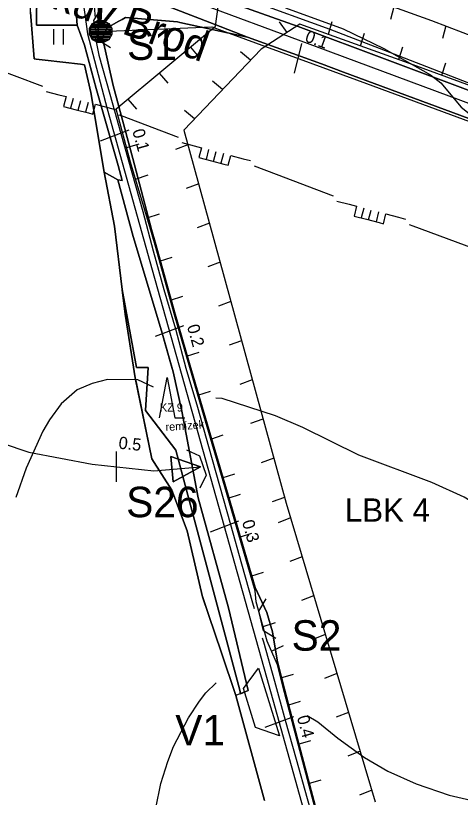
# Model space of a CAD drawing. Extents: x -645676 to -642474, y -1077513 to -1072613.
# Drawn here: x -644157.7 to -643938.6, y -1075467.2 to -1075082.2 of the extents above; entities that cross this region are included whole.
import ezdxf

# ---------------------------------------------------------------- set-up
doc = ezdxf.new("R2010")
doc.units = 0
for name, color, linetype in [('_elezni_n__tra_', 7, 'Continuous'), ('katastr_ln___zem____popis', 7, 'Continuous'), ('KRAJ_ZELEN_STAV', 7, 'Continuous'), ('Krajinn__zele____popis___stav', 7, 'Continuous'), ('KULTURY_STAV', 7, 'Continuous'), ('KULTURY_ZNACKY', 7, 'Continuous'), ('Lok_ln__biokoridor___navr_en_', 7, 'Continuous'), ('NERESENE_POZEMKY', 7, 'Continuous'), ('Obvod_KP_', 7, 'Continuous'), ('OBVOD_PU', 7, 'Continuous'), ('Odvodnen__cesty_pr_kopem___navr_en_', 7, 'Continuous'), ('PC_NAVRH', 7, 'Continuous'), ('PC_OBJ_POPIS_NAVRH', 7, 'Continuous'), ('PC_OBJ_POPIS_STAV', 7, 'Continuous'), ('PC_OBJEKTY_NAVRH', 7, 'Continuous'), ('PC_OBJEKTY_STAV', 7, 'Continuous'), ('PC_STAN_NAVRH', 7, 'Continuous'), ('PLYNOVOD', 7, 'Continuous'), ('SDELOVACI', 7, 'Continuous'), ('USES_BK_NAVRH', 7, 'Continuous'), ('VRSTEVNICE', 7, 'Continuous')]:
    doc.layers.add(name, color=color, linetype=linetype)

# ---------------------------------------------------------------- blocks, each defined once
blk = doc.blocks.new('$406')
blk.add_lwpolyline([(-0.19, 0.72), (0.2, 0.72), (0.54, 0.53), (0.73, 0.19), (0.73, -0.2), (0.54, -0.54), (0.2, -0.73), (-0.19, -0.73), (-0.53, -0.54), (-0.72, -0.2), (-0.72, 0.19), (-0.53, 0.53), (-0.2, 0.72), (-0.28, 0.64), (0.28, 0.64), (0.44, 0.56), (-0.44, 0.56), (-0.52, 0.48), (0.52, 0.48), (0.56, 0.4), (-0.55, 0.4), (-0.6, 0.32), (0.6, 0.32), (0.68, 0.24), (-0.59, 0.24), (-0.65, 0.24), (-0.68, 0.16), (0.59, 0.16), (0.68, 0.16), (0.68, 0.08), (-0.59, 0.08), (-0.68, 0.08), (-0.68, 0), (0.59, 0), (0.68, 0), (0.68, -0.08), (-0.59, -0.08), (-0.68, -0.08), (-0.68, -0.16), (0.59, -0.16), (0.68, -0.16), (0.65, -0.24), (-0.62, -0.24), (-0.65, -0.24), (-0.6, -0.32), (0.6, -0.32), (0.56, -0.4), (-0.55, -0.4), (-0.52, -0.48), (0.52, -0.48), (0.44, -0.56), (-0.44, -0.56), (-0.28, -0.64), (0.28, -0.64), (-0.02, -0.69)])
blk = doc.blocks.new('$944')
blk.add_line((0, 1.5), (0, -1.5))
blk = doc.blocks.new('$920')
for points in [[(0, 0), (-2.8, 1.25), (-2.8, -1.25), (0, 0)], [(-2.8, 1.25), (0, 0), (-2.8, -1.25), (-2.8, 1.25)]]:
    blk.add_lwpolyline(points)
blk = doc.blocks.new('3$0800')
blk.add_lwpolyline([(-0.75, 0), (0, 4), (0.75, 0), (1.75, 0)])
blk = doc.blocks.new('3$0600')
for p, q in [((-0.5, 1.5), (-0.5, 0)), ((0.5, 0), (0.5, 1.5))]:
    blk.add_line(p, q)
blk = doc.blocks.new('$934')
blk.add_lwpolyline([(-2, -1), (-1, 0), (1, 0), (2, -1)])
blk = doc.blocks.new('$925')
for points in [[(-3.5, 0), (-2, 2), (2, 2), (3.5, 0), (-3.5, 0)], [(2, 2), (3.5, 0), (-3.5, 0), (-2, 2), (2, 2)]]:
    blk.add_lwpolyline(points)
blk = doc.blocks.new('$935')
blk.add_lwpolyline([(-2, -1), (-1, 0), (1, 0), (2, -1)])
blk = doc.blocks.new('2$1030')
blk.add_line((0, 0), (0, -0.5))
blk = doc.blocks.new('6$3520')
for p, q in [((-0.76, 0), (-0.76, -1)), ((0, -1), (0, 0)), ((0.76, 0), (0.76, -1))]:
    blk.add_line(p, q)
blk.add_lwpolyline([(-3.5, 0), (-2.23, 0), (-1.48, 0), (-1.48, -1), (-0.21, -1), (1.06, -1), (1.5, -1), (1.5, 0), (2.77, 0), (3.5, 0)])

msp = doc.modelspace()

# ---------------------------------------------------------------- linework, layer by layer
at = {"layer": '_elezni_n__tra_'}
msp.add_lwpolyline([(-644073.62, -1075073.69), (-644009.64, -1075097.37), (-643839.2, -1075160.83), (-643787.5, -1075179.88), (-643727.73, -1075202.65), (-643719.69, -1075206.5), (-643676.68, -1075221.97)], dxfattribs=at)
at = {"layer": 'KRAJ_ZELEN_STAV'}
msp.add_lwpolyline([(-644114.19, -1075159.33), (-644107.38, -1075163.14), (-644099.84, -1075191.06), (-644085.85, -1075237.53), (-644080.06, -1075257.67), (-644075.84, -1075276.99), (-644067.75, -1075319.67), (-644052.86, -1075373.87), (-644043.14, -1075414.65), (-644049.21, -1075417.14), (-644056.53, -1075395.61), (-644065.6, -1075368.46), (-644073.21, -1075336.01), (-644080.77, -1075315.97), (-644090.6, -1075300.49), (-644098.86, -1075260.69), (-644103.77, -1075229.34), (-644109.04, -1075185.93), (-644114.19, -1075159.33)], dxfattribs=at)
at = {"layer": 'KULTURY_STAV'}
for points in [[(-644150.84, -1075051.91), (-644147.15, -1075053.4), (-644147.52, -1075086.96), (-644127.45, -1075086.98), (-644123.89, -1075096.84), (-644118, -1075118.2), (-644107.26, -1075156.09), (-644105.22, -1075163.49), (-644107.38, -1075163.14), (-644114.19, -1075159.33), (-644120.76, -1075120.02), (-644123.78, -1075106.44), (-644125.75, -1075106.21), (-644143.13, -1075104.15), (-644147.7, -1075103.61), (-644148.65, -1075103.5), (-644150.35, -1075080.54), (-644150.84, -1075051.91)], [(-644147.15, -1075053.4), (-644129.42, -1075059.78), (-644127.45, -1075086.98), (-644147.52, -1075086.96), (-644147.15, -1075053.4)], [(-644035.19, -1075468.78), (-644049.21, -1075417.14), (-644056.53, -1075395.61), (-644065.61, -1075368.46), (-644073.21, -1075336.01), (-644080.77, -1075315.97), (-644090.6, -1075300.49), (-644094.93, -1075279.61), (-644098.17, -1075263.36), (-644098.17, -1075263.35), (-644098.86, -1075260.69), (-644103.77, -1075229.34), (-644105.23, -1075217.24), (-644105.24, -1075217.17), (-644098.14, -1075255.61), (-644092.49, -1075255.55), (-644093.84, -1075276.75), (-644078.79, -1075296.31), (-644047.31, -1075414.48), (-644046.9, -1075416.2), (-644043.14, -1075414.65), (-644052.86, -1075373.87), (-644067.75, -1075319.67), (-644075.84, -1075276.99), (-644080.06, -1075257.67), (-644080.89, -1075254.79), (-644085.85, -1075237.53), (-644099.84, -1075191.06), (-644107.38, -1075163.14), (-644105.22, -1075163.49), (-644107.26, -1075156.09), (-644118, -1075118.2), (-644123.89, -1075096.84), (-644127.45, -1075086.98), (-644129.42, -1075059.78)], [(-644117.59, -1075064.19), (-644108.94, -1075067.42), (-644060.01, -1075086.39), (-644043.56, -1075092.84), (-644076.83, -1075085.54), (-644078.01, -1075085.28), (-644103.57, -1075083.11), (-644105.34, -1075084.09), (-644107.31, -1075085.19), (-644112.7, -1075088.18), (-644115, -1075093.12), (-644117.01, -1075093.24), (-644117.15, -1075083.85), (-644117.2, -1075083.44), (-644116.76, -1075077.46), (-644118.4, -1075068.13), (-644117.59, -1075064.19)], [(-643575.29, -1075264.44), (-643720.69, -1075210.59), (-643796.31, -1075183.6), (-643919.33, -1075138.53), (-643996.18, -1075110.11), (-644007.12, -1075105.96), (-644043.56, -1075092.84), (-644060.01, -1075086.39), (-644108.94, -1075067.42)], [(-644054.65, -1075074.74), (-644018.61, -1075087.61), (-643930.86, -1075120.34), (-643924.61, -1075123.03), (-643809.29, -1075167.61), (-643738.88, -1075192.66), (-643737.72, -1075193.07), (-643717.58, -1075200.24)], [(-643717.58, -1075200.24), (-643737.72, -1075193.07), (-643738.88, -1075192.66), (-643809.29, -1075167.61), (-643924.61, -1075123.03), (-643930.86, -1075120.34), (-644018.61, -1075087.61), (-644054.65, -1075074.74)], [(-644116.76, -1075077.46), (-644117.2, -1075083.44), (-644117.15, -1075083.85), (-644117.01, -1075093.24), (-644115, -1075093.12), (-644109.7, -1075116.7), (-644099.93, -1075152.52), (-644090.84, -1075187.52), (-644088.6, -1075194.94), (-644079.54, -1075228.06), (-644071.89, -1075254.21), (-644065.85, -1075274.87), (-644053.88, -1075315.6), (-644039.79, -1075363.92), (-644036.23, -1075371.33), (-644033.92, -1075376.14), (-644031.17, -1075385.64), (-644030.15, -1075391.84), (-644028.72, -1075400.5), (-644025.33, -1075414.03), (-644018.01, -1075441.61), (-644006.37, -1075485.45)], [(-644150.35, -1075080.54), (-644148.65, -1075103.5), (-644147.7, -1075103.61), (-644143.13, -1075104.15), (-644125.75, -1075106.21), (-644123.78, -1075106.44), (-644120.76, -1075120.02), (-644114.19, -1075159.33), (-644109.04, -1075185.93), (-644105.24, -1075217.17), (-644105.23, -1075217.24), (-644103.77, -1075229.34), (-644098.86, -1075260.69), (-644098.17, -1075263.35), (-644098.17, -1075263.36), (-644094.93, -1075279.61), (-644090.6, -1075300.49), (-644080.77, -1075315.97), (-644073.21, -1075336.01), (-644065.61, -1075368.46), (-644056.53, -1075395.61), (-644049.21, -1075417.14), (-644035.19, -1075468.78)], [(-644006.37, -1075485.45), (-644018.01, -1075441.61), (-644025.33, -1075414.03), (-644028.72, -1075400.5), (-644030.15, -1075391.84), (-644031.17, -1075385.64), (-644033.92, -1075376.14), (-644036.23, -1075371.33), (-644039.79, -1075363.92), (-644053.88, -1075315.6), (-644065.85, -1075274.87), (-644071.89, -1075254.21), (-644079.54, -1075228.06), (-644088.6, -1075194.94), (-644090.84, -1075187.52), (-644099.93, -1075152.52), (-644109.7, -1075116.7), (-644115, -1075093.12), (-644112.7, -1075088.18), (-644107.31, -1075085.19), (-644105.34, -1075084.09), (-644103.57, -1075083.11)], [(-644103.57, -1075083.11), (-644078.01, -1075085.28), (-644076.83, -1075085.54), (-644043.56, -1075092.84), (-644007.12, -1075105.96), (-643996.18, -1075110.11), (-643919.33, -1075138.53), (-643796.31, -1075183.6), (-643720.69, -1075210.59), (-643575.29, -1075264.44)], [(-644114.19, -1075159.33), (-644107.38, -1075163.14), (-644099.84, -1075191.06), (-644085.85, -1075237.53), (-644080.89, -1075254.79), (-644080.06, -1075257.67), (-644075.84, -1075276.99), (-644067.75, -1075319.67), (-644052.86, -1075373.87), (-644043.14, -1075414.65), (-644046.9, -1075416.2), (-644047.31, -1075414.48), (-644078.79, -1075296.31), (-644093.84, -1075276.75), (-644092.49, -1075255.55), (-644098.14, -1075255.61), (-644105.24, -1075217.17), (-644109.04, -1075185.93), (-644114.19, -1075159.33)]]:
    msp.add_lwpolyline(points, dxfattribs=at)
at = {"layer": 'NERESENE_POZEMKY'}
msp.add_lwpolyline([(-644147.15, -1075053.4), (-644129.42, -1075059.78), (-644127.45, -1075086.98), (-644147.52, -1075086.96), (-644147.15, -1075053.4)], dxfattribs=at)
at = {"layer": 'Obvod_KP_'}
msp.add_lwpolyline([(-644147.15, -1075053.4), (-644147.52, -1075086.96), (-644127.45, -1075086.98), (-644129.42, -1075059.78)], close=True, dxfattribs=at)
at = {"layer": 'OBVOD_PU'}
msp.add_lwpolyline([(-644147.15, -1075053.4), (-644129.42, -1075059.78), (-644127.45, -1075086.98), (-644147.52, -1075086.96), (-644147.15, -1075053.4)], dxfattribs=at)
at = {"layer": 'Odvodnen__cesty_pr_kopem___navr_en_'}
for points in [[(-644119.14, -1075060.53), (-644119.94, -1075071.49), (-644119.06, -1075077.5), (-644118.52, -1075083.49)], [(-644118.49, -1075092.68), (-644116.77, -1075101.71), (-644111.37, -1075120.97), (-644105.96, -1075140.24), (-644100.56, -1075159.5), (-644095.15, -1075178.77), (-644089.98, -1075197.99), (-644084.73, -1075217.19), (-644078.93, -1075236.56), (-644073.91, -1075255.91), (-644068.12, -1075275.09), (-644062.72, -1075294.36), (-644057.31, -1075313.62), (-644051.91, -1075332.89), (-644046.5, -1075352.15), (-644041.1, -1075371.41), (-644040.3, -1075374.18)], [(-644036.3, -1075388.63), (-644035.69, -1075390.68), (-644030.29, -1075409.94), (-644024.88, -1075429.21), (-644019.48, -1075448.47), (-644014.07, -1075467.74), (-644008.67, -1075487), (-644003.26, -1075506.27), (-643997.85, -1075525.53), (-643992.45, -1075544.8), (-643987.04, -1075564.06), (-643981.64, -1075583.33), (-643979.5, -1075591), (-643976.82, -1075603.01), (-643975.54, -1075610.9), (-643974.19, -1075623.19), (-643973.88, -1075630.69), (-643973.83, -1075643.53), (-643975.6, -1075663.65), (-643977.73, -1075683.54), (-643978, -1075685.29)]]:
    msp.add_lwpolyline(points, dxfattribs=at)
at = {"layer": 'PC_NAVRH'}
for points in [[(-644124.21, -1075043.33), (-644125.38, -1075068.52), (-644122.41, -1075091.19), (-644112.7, -1075128.07), (-644090.54, -1075207.47), (-644034.08, -1075407.99), (-643981.64, -1075596.13), (-643977.99, -1075614.69), (-643976.66, -1075631.39), (-643980.8, -1075688.59), (-643993.21, -1075785.86)], [(-644115.89, -1075090.04), (-644061.03, -1075087.73), (-643984.83, -1075115.73), (-643862.1, -1075160.96), (-643708.49, -1075216.75), (-643576.12, -1075265.87), (-643454.04, -1075308.27)], [(-644580.52, -1075142.52), (-644416.45, -1075201.58), (-644177.18, -1075288.57), (-644151.16, -1075297.15), (-644120.06, -1075303.18), (-644089.59, -1075306.35), (-644066.74, -1075304.45)]]:
    msp.add_lwpolyline(points, dxfattribs=at)
at = {"layer": 'PLYNOVOD'}
for points in [[(-644175.21, -1075105.44), (-644172.52, -1075106.45), (-644144.43, -1075116.98)], [(-644106.97, -1075131.02), (-644105.76, -1075131.47), (-644077.7, -1075142.08)], [(-644040.29, -1075156.23), (-644029.37, -1075160.36), (-644001.29, -1075170.93)], [(-643963.86, -1075185.02), (-643962.1, -1075185.68), (-643898.17, -1075209.37), (-643856.07, -1075225.06), (-643851.99, -1075226.44), (-643841.02, -1075230.1)]]:
    msp.add_lwpolyline(points, dxfattribs=at)
at = {"layer": 'SDELOVACI'}
msp.add_lwpolyline([(-643682.9, -1075207.99), (-643722.89, -1075191.92), (-643746.72, -1075183.52), (-643787.04, -1075169.33), (-643819.03, -1075158.15), (-643848.29, -1075147), (-643889.38, -1075131.57), (-643906.06, -1075125.78), (-643926.44, -1075118.64), (-643969.07, -1075102.01), (-644002.79, -1075089.11), (-644042.73, -1075074.42)], dxfattribs=at)
at = {"layer": 'USES_BK_NAVRH'}
for points in [[(-644006.37, -1075487), (-644025.33, -1075415.58), (-644028.72, -1075402.04), (-644033.86, -1075390.28), (-644039.21, -1075371.01), (-644039.79, -1075365.47), (-644053.88, -1075317.15), (-644065.85, -1075276.41), (-644079.54, -1075229.6), (-644088.6, -1075196.48), (-644090.84, -1075189.07), (-644101.09, -1075154.48), (-644108.17, -1075128.15), (-644059.26, -1075087.42), (-644053.78, -1075048.2), (-643952.8, -1075084.61), (-643868.04, -1075117.09), (-643796.75, -1075144.16), (-643719.82, -1075173.18), (-643625.49, -1075151.66)], [(-643655.91, -1075219.78), (-643720.5, -1075195.81), (-643759.1, -1075182.13), (-643830.69, -1075155.72), (-643892.72, -1075132.68), (-643922, -1075121.15), (-643961.91, -1075106.43), (-643996.63, -1075093.94), (-644017.66, -1075086.4), (-644036.79, -1075098.78), (-644074.82, -1075138.63), (-644024.54, -1075322.4), (-643980.59, -1075469.44)]]:
    msp.add_lwpolyline(points, dxfattribs=at)
at = {"layer": 'VRSTEVNICE'}
for points in [[(-644024.83, -1075078.45), (-643996.35, -1075088.7), (-643976.41, -1075098.39), (-643953.34, -1075111.35), (-643948.21, -1075115.34), (-643938.24, -1075127.3), (-643926.85, -1075136.41), (-643906.34, -1075150.94), (-643885.83, -1075163.9), (-643831.99, -1075200.22), (-643808.92, -1075214.46), (-643780.44, -1075230.27), (-643766.19, -1075236.96), (-643749.1, -1075243.8), (-643732.01, -1075249.35), (-643717.77, -1075252.77)], [(-644089.77, -1075265.17), (-644097.53, -1075261.54), (-644112.56, -1075261.46), (-644119.97, -1075263.45), (-644127.37, -1075266.59), (-644135.35, -1075273.42), (-644141.05, -1075281.26), (-644144.32, -1075286.95), (-644152.58, -1075305.04), (-644157.72, -1075319.48)], [(-643818.5, -1075396.08), (-643883.69, -1075356.17), (-643914.45, -1075332.96), (-643936.82, -1075319.43), (-643952.77, -1075312.16), (-643988.66, -1075298.63), (-644016.29, -1075285.1), (-644029.67, -1075279.4), (-644056.02, -1075270.72), (-644059.06, -1075270.6)], [(-644072.09, -1075787.18), (-644069.19, -1075774.43), (-644066.87, -1075756.19), (-644066, -1075733.88), (-644067.74, -1075703.47), (-644070.35, -1075685.22), (-644074.69, -1075666.98), (-644082.51, -1075640.62), (-644087.58, -1075620.34), (-644089.9, -1075602.68), (-644089.9, -1075581.82), (-644085.84, -1075545.33), (-644086.57, -1075521.28), (-644089.9, -1075494.93), (-644089.75, -1075482.76), (-644088.6, -1075472.63), (-644086.13, -1075460.46), (-644082.82, -1075449.59), (-644079.91, -1075442.21), (-644072.52, -1075428.02), (-644067.16, -1075419.91), (-644064.02, -1075415.74), (-644058.98, -1075410.76)], [(-644014.07, -1075426.87), (-644008.8, -1075430.12), (-643998.95, -1075438.16), (-643985.92, -1075447.57), (-643974.33, -1075454.38), (-643960.43, -1075460.61), (-643944.21, -1075466.11), (-643929.15, -1075469.58), (-643905.69, -1075473.93), (-643884.83, -1075479), (-643858.77, -1075487.11), (-643843.12, -1075493.62), (-643793.89, -1075516.65), (-643766.08, -1075526.21), (-643740.59, -1075532.29), (-643722.05, -1075534.32), (-643703.52, -1075534.46)]]:
    msp.add_lwpolyline(points, dxfattribs=at)

# ---------------------------------------------------------------- block references
at = {"layer": 'KULTURY_ZNACKY', "xscale": 5, "yscale": 5}
for name, p in [('3$0600', (-644136.6, -1075096.46)), ('3$0800', (-644083.11, -1075280.4))]:
    msp.add_blockref(name, p, dxfattribs=at)
at = {"layer": 'PC_OBJEKTY_NAVRH'}
for name, p, xscale, yscale, rotation in [('$935', (-644065.53, -1075303.82), 5, 5, -70.619737), ('$925', (-644032.99, -1075420.26), 4.999999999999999, 5.000000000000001, 107.147646)]:
    msp.add_blockref(name, p, dxfattribs=dict(at, xscale=xscale, yscale=yscale, rotation=rotation))
at = {"layer": 'PC_OBJEKTY_STAV', "yscale": 5.000000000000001}
for p, xscale, rotation in [((-644118.13, -1075089.48), 4.999999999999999, 102.542273), ((-644036.82, -1075380.38), 5, 103.475007)]:
    msp.add_blockref('$934', p, dxfattribs=dict(at, xscale=xscale, rotation=rotation))
at = {"layer": 'PC_STAN_NAVRH', "xscale": 7.5, "yscale": 7.5}
msp.add_blockref('$406', (-644115.89, -1075090.04), dxfattribs=at)
at = {"layer": 'PC_STAN_NAVRH'}
for name, p, xscale, yscale, rotation in [('$944', (-644018.71, -1075103.28), 5, 4.999999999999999, -14.24771800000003), ('$944', (-644109, -1075141.35), 5, 5.000000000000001, -69.42469100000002), ('$944', (-644082.05, -1075237.65), 5, 5, -69.29059500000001), ('$944', (-644108.17, -1075304.42), 5, 4.999999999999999, 0.22710100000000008), ('$920', (-644066.74, -1075304.45), 5, 5, 4.850209), ('$944', (-644054.94, -1075333.91), 5, 5, -69.29059500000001), ('$944', (-644027.9, -1075430.18), 4.999999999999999, 5.000000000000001, -69.44217600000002)]:
    msp.add_blockref(name, p, dxfattribs=dict(at, xscale=xscale, yscale=yscale, rotation=rotation))
at = {"layer": 'PLYNOVOD', "xscale": 5, "yscale": 5}
for p, rotation in [((-644125.7, -1075124), -14.620150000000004), ((-644058.99, -1075149.16), -14.794551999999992), ((-643982.58, -1075177.97), -14.702819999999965)]:
    msp.add_blockref('6$3520', p, dxfattribs=dict(at, rotation=rotation))
at = {"layer": 'USES_BK_NAVRH'}
for p, xscale, yscale, rotation in [((-643971.47, -1075077.88), 12.999999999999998, 13.000000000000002, -13.88512600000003), ((-644023.95, -1075090.48), 13.000000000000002, 12.999999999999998, -143.38231600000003), ((-644003.69, -1075091.41), 13, 13, 163.08783), ((-643987.79, -1075097.12), 13, 13.000000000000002, 163.01083), ((-643945.79, -1075087.29), 13, 13, -15.053543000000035), ((-644071.67, -1075097.75), 13.000000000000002, 12.999999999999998, 40.47813300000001), ((-643968.97, -1075103.89), 13, 13.000000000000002, 163.01083), ((-644041.97, -1075104.21), 12.999999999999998, 13.000000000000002, -129.71450299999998), ((-643947.8, -1075111.63), 13, 13, 162.534963), ((-644087.03, -1075110.55), 13.000000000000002, 12.999999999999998, 40.47813300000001), ((-644055.78, -1075118.67), 12.999999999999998, 13.000000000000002, -129.71450299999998), ((-644102.4, -1075123.35), 13.000000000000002, 12.999999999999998, 40.47813300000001), ((-644069.58, -1075133.14), 12.999999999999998, 13.000000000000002, -129.71450299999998), ((-644103.04, -1075147.24), 13.000000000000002, 13, 106.873805), ((-644072.84, -1075145.86), 13.000000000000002, 13, -69.71828900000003), ((-644098.66, -1075162.7), 13.000000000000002, 13, 108.36746), ((-644067.56, -1075165.15), 13.000000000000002, 13, -69.71828900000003), ((-644092.97, -1075181.88), 13.000000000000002, 13, 108.36746), ((-644062.28, -1075184.44), 13.000000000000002, 13, -69.71828900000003), ((-644086.79, -1075203.08), 12.999999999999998, 13.000000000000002, 107.13192700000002), ((-644057.01, -1075203.73), 13.000000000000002, 13, -69.71828900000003), ((-644081.52, -1075222.37), 12.999999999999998, 13.000000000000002, 107.13192700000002), ((-644051.73, -1075223.02), 13.000000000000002, 13, -69.71828900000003), ((-644046.45, -1075242.32), 13.000000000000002, 13, -69.71828900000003), ((-644073.57, -1075250.02), 12.999999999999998, 13.000000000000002, 108.160313), ((-644041.17, -1075261.61), 13.000000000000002, 13, -69.71828900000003), ((-644067.95, -1075269.21), 12.999999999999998, 13.000000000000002, 108.160313), ((-644035.89, -1075280.9), 13.000000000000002, 13, -69.71828900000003), ((-644061.63, -1075290.76), 13.000000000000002, 12.999999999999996, 108.22430299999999), ((-644030.61, -1075300.19), 13.000000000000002, 13, -69.71828900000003), ((-644056, -1075309.95), 13.000000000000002, 12.999999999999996, 108.22430299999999), ((-644053.09, -1075319.87), 13, 13, 108.112063), ((-644025.34, -1075319.48), 13.000000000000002, 13, -69.71828900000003), ((-644022.39, -1075329.58), 13, 12.999999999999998, -68.35476199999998), ((-644047.49, -1075339.07), 13, 13, 108.112063), ((-644016.66, -1075348.74), 13, 12.999999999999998, -68.35476199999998), ((-644041.89, -1075358.27), 13, 13, 108.112063), ((-644010.93, -1075367.91), 13, 12.999999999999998, -68.35476199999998), ((-644035.86, -1075383.05), 13, 13, 107.37568400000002), ((-644005.21, -1075387.07), 13, 12.999999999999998, -68.35476199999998), ((-644031.72, -1075395.17), 12.999999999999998, 13.000000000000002, 115.57132499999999), ((-644027.15, -1075408.3), 13, 13.000000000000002, 105.86721999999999), ((-643999.48, -1075406.23), 13, 12.999999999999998, -68.35476199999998), ((-644023.69, -1075421.76), 12.999999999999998, 12.999999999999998, 106.69680399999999), ((-643993.75, -1075425.39), 13, 12.999999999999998, -68.35476199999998), ((-644018.56, -1075441.09), 12.999999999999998, 12.999999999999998, 106.69680399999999), ((-643988.02, -1075444.55), 13, 12.999999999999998, -68.35476199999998), ((-644013.43, -1075460.42), 12.999999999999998, 12.999999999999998, 106.69680399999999), ((-643982.3, -1075463.72), 13, 12.999999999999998, -68.35476199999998)]:
    msp.add_blockref('2$1030', p, dxfattribs=dict(at, xscale=xscale, yscale=yscale, rotation=rotation))

# ---------------------------------------------------------------- texts
at = {"layer": 'katastr_ln___zem____popis'}
msp.add_text('238 Pardubice - Havlíčkův Brod', height=15, rotation=340.176, dxfattribs=at).set_placement((-644331.43, -1075009.55))
at = {"layer": 'Krajinn__zele____popis___stav'}
msp.add_text('KZ 9', height=4, dxfattribs=at).set_placement((-644086.66, -1075277.2))
msp.add_text('remízek', height=4, rotation=4.068, dxfattribs=at).set_placement((-644083.76, -1075286.87))
at = {"layer": 'Lok_ln__biokoridor___navr_en_'}
msp.add_text('LBK 4', height=11.5, dxfattribs=at).set_placement((-643995.53, -1075331.48))
at = {"layer": 'PC_OBJ_POPIS_NAVRH'}
for s, p in [('S26', (-644103.29, -1075329.26)), ('V1', (-644079.11, -1075441.64))]:
    msp.add_text(s, height=15, dxfattribs=at).set_placement(p)
at = {"layer": 'PC_OBJ_POPIS_STAV'}
for s, p in [('S1', (-644102.85, -1075104.03)), ('S2', (-644021.8, -1075395))]:
    msp.add_text(s, height=15, dxfattribs=at).set_placement(p)
at = {"layer": 'PC_STAN_NAVRH'}
for s, rotation, p in [('0.1', 339.821, (-644015.61, -1075094.83)), ('0.1', 285.562, (-644100.33, -1075138.92)), ('0.2', 285.734, (-644073.38, -1075235.2)), ('0.5', 354.031, (-644107.24, -1075295.46)), ('0.3', 285.734, (-644046.28, -1075331.46)), ('0.4', 285.562, (-644019.23, -1075427.76))]:
    msp.add_text(s, height=6, rotation=rotation, dxfattribs=at).set_placement(p)

doc.saveas('drawing.dxf')
